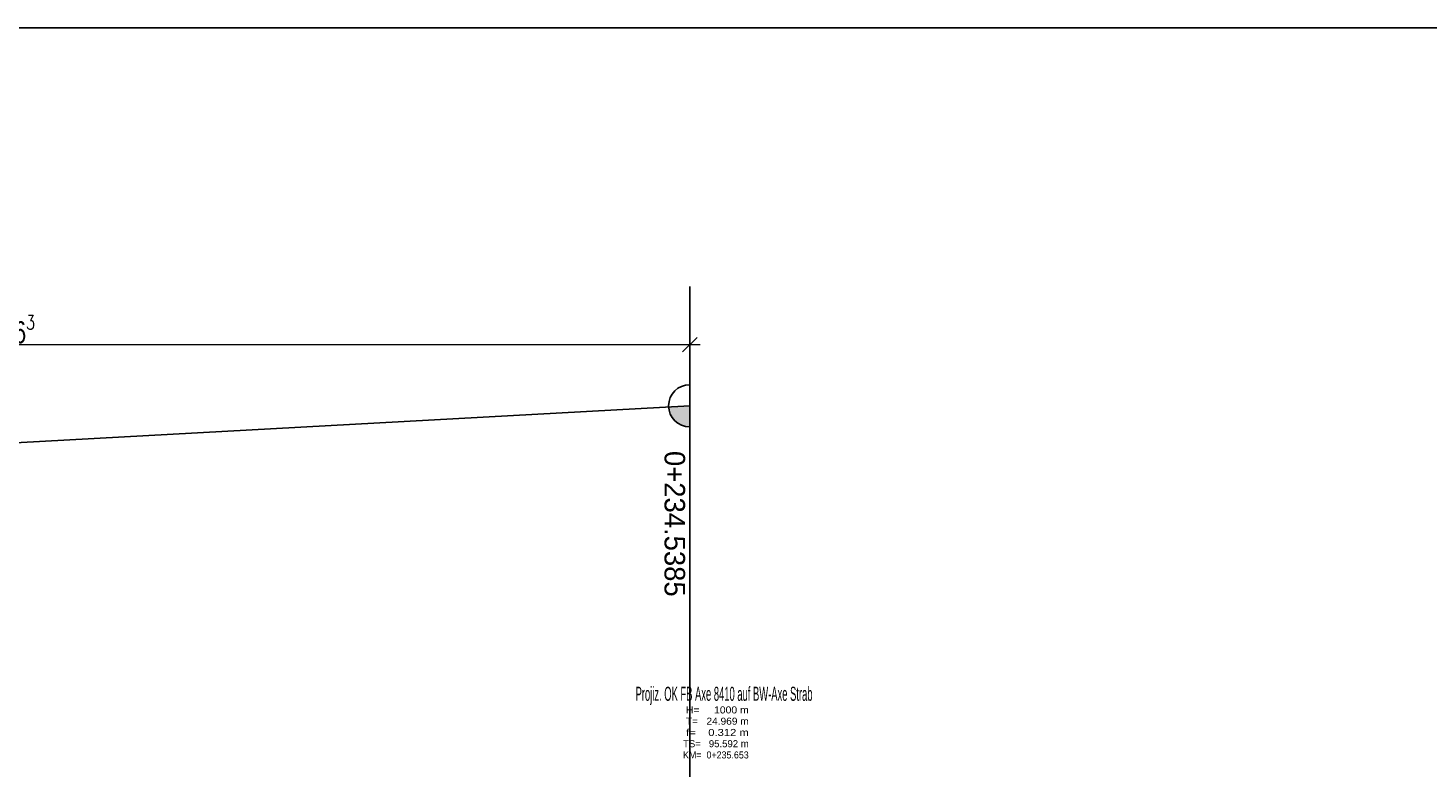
# Model space of a CAD drawing. Header units: metres. Extents: x 3458045 to 3462392, y 5482308 to 5484762.
# Tile 301 of 458: x 3460209 to 3460269, y 5484014 to 5484046. Entities that reach past the tile are written whole.
import ezdxf
from ezdxf.enums import TextEntityAlignment as Align

# ---------------------------------------------------------------- set-up
doc = ezdxf.new("R2010")
doc.units = ezdxf.units.M
doc.header["$PDMODE"] = 3
doc.header["$PDSIZE"] = 0.1
doc.linetypes.add('AUSGEZOGEN', pattern=[2, 1, 1])
doc.layers.get('0').update_dxf_attribs({"linetype": 'CONTINUOUS'})
doc.layers.get('DEFPOINTS').update_dxf_attribs({"linetype": 'CONTINUOUS'})
for name, color, linetype in [('0000000___LAENG_01_Standard', 1, 'CONTINUOUS'), ('SP_Tangentenband', 1, 'CONTINUOUS'), ('SP_TEXT', 2, 'CONTINUOUS')]:
    doc.layers.add(name, color=color, linetype=linetype)
doc.layers.add('SP_LAYOUT', color=50, linetype='CONTINUOUS', plot=False)
doc.styles.add('K_ISOCP', font='k_isocp.shx')
doc.styles.add('SP_F', font='romans.shx', dxfattribs={"width": 0.7, "bigfont": 'sp_f.shx'})
doc.styles.add('TS001', font='Card001.shx', dxfattribs={"height": 0.2})
doc.dimstyles.new('SOFI35$0', dxfattribs={"dimtxt": 3.5, "dimasz": 0.35, "dimexe": 0.9, "dimexo": 0.625, "dimgap": 0.945, "dimtad": 1, "dimdec": 3, "dimrnd": 0.001, "dimzin": 1, "dimdsep": 46, "dimtxsty": 'SP_F', "dimblk1": 'SOF_BEMSTR1', "dimblk2": 'SOF_BEMSTR2', "dimsah": 1, "dimcen": 3.5, "dimse1": 1, "dimse2": 1, "dimclrd": 1, "dimclre": 1, "dimclrt": 2, "dimaunit": 2, "dimazin": 0, "dimtfac": 1, "dimtdec": 3, "dimtmove": 0, "dimatfit": 3, "dimfxl": 1, "dimtolj": 1, "dimtzin": 0, "dimlwd": 0, "dimlwe": 0, "dimarcsym": 0})

# ---------------------------------------------------------------- blocks, each defined once
blk = doc.blocks.new('SOF_BEMSTR1')
at = {"color": 0, "linetype": 'ByBlock', "lineweight": -2}
for p, q in [((0, 20), (0, -8.5)), ((3.535, 3.535), (-3.535, -3.535)), ((-5, 0), (5, 0))]:
    blk.add_line(p, q, dxfattribs=at)
blk = doc.blocks.new('SOF_BEMSTR2')
at = {"color": 0, "linetype": 'ByBlock', "lineweight": -2}
for p, q in [((0, -20), (0, 8.5)), ((3.535, 3.535), (-3.535, -3.535)), ((-5, 0), (5, 0))]:
    blk.add_line(p, q, dxfattribs=at)
blk = doc.blocks.new('*D145')
at = {"layer": 'DEFPOINTS', "color": 0, "linetype": 'AUSGEZOGEN', "transparency": 16777216}
for p in [(3460179.033, 5484032.353), (3460237.596, 5484032.41), (3460237.596, 5484032.353)]:
    blk.add_point(p, dxfattribs=at)
at = {"layer": 'SP_Tangentenband', "color": 1, "linetype": 'AUSGEZOGEN', "lineweight": 0, "transparency": 16777216}
blk.add_line((3460179.121, 5484032.41), (3460237.509, 5484032.41), dxfattribs=at)
at = {"layer": 'SP_Tangentenband', "color": 1, "linetype": 'AUSGEZOGEN', "lineweight": 0, "transparency": 16777216, "xscale": 0.08750000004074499, "yscale": 0.08750000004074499, "zscale": 0.08750000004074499, "rotation": 180}
blk.add_blockref('SOF_BEMSTR1', (3460179.033, 5484032.41), dxfattribs=at)
at = {"layer": 'SP_Tangentenband', "color": 1, "linetype": 'AUSGEZOGEN', "lineweight": 0, "transparency": 16777216, "xscale": 0.08750000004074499, "yscale": 0.08750000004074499, "zscale": 0.08750000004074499}
blk.add_blockref('SOF_BEMSTR2', (3460237.596, 5484032.41), dxfattribs=at)
at = {"layer": 'SP_Tangentenband', "color": 2, "linetype": 'AUSGEZOGEN', "transparency": 16777216, "insert": (3460208.315, 5484033.083), "char_height": 0.875, "attachment_point": 5, "style": 'SP_F'}
blk.add_mtext('\\A1;\\A1;58.56{\\H.7x;\\S3^ ;}', dxfattribs=at)

msp = doc.modelspace()

# ---------------------------------------------------------------- hatches: boundary and pattern name
at = {"layer": 'SP_Tangentenband'}
h = msp.add_hatch(color=1, dxfattribs=at)
h.dxf.hatch_style = 1
h.paths.add_polyline_path([(3460237.5964, 5484029.8001), (3460236.6978, 5484029.7509, 0.3982572), (3460237.5964, 5484028.9001)])

# ---------------------------------------------------------------- linework, layer by layer
at = {"layer": 'SP_LAYOUT'}
msp.add_lwpolyline([(3459988.5361, 5484045.9145), (3460409.8809, 5484045.9145), (3460409.8809, 5483954.9364), (3459988.5361, 5483954.9364)], close=True, dxfattribs=at)
at = {"layer": 'SP_Tangentenband', "color": 1}
for points in [[(3460237.5964, 5484007.9251), (3460237.5964, 5484034.891)], [(3460237.5964, 5484029.8001), (3460179.0334, 5484026.5886), (3460120.4704, 5484026.8822)]]:
    msp.add_lwpolyline(points, dxfattribs=at)
msp.add_arc((3460237.5964, 5484029.8001), 0.9, 90, 270, dxfattribs=at)

# ---------------------------------------------------------------- texts
at = {"layer": '0000000___LAENG_01_Standard', "color": 252, "style": 'TS001'}
for s, height, width, p, p2 in [('Projiz. OK FB Axe 8410 auf BW-Axe Strab', 0.6, 0.572764, (3460235.2858, 5484017.2173), (3460242.8286, 5484017.2173)), (' T=   24.969 m', 0.3, 1.253012, (3460237.3104, 5484016.1987), (3460240.1104, 5484016.1987)), (' H=     1000 m', 0.3, 1.28169, (3460237.3104, 5484016.6787), (3460240.1104, 5484016.6787)), (' f=    0.312 m', 0.3, 1.348148, (3460237.3104, 5484015.7187), (3460240.1104, 5484015.7187)), ('TS=   95.592 m', 0.3, 1.21943, (3460237.3104, 5484015.2387), (3460240.1104, 5484015.2387)), ('KM=  0+235.653', 0.3, 1.174194, (3460237.3104, 5484014.7587), (3460240.1104, 5484014.7587))]:
    msp.add_text(s, height=height, dxfattribs=dict(at, width=width)).set_placement(p, p2, align=Align.FIT)
at = {"layer": 'SP_TEXT', "style": 'K_ISOCP'}
msp.add_text('0+234.5385', height=0.875, rotation=270, dxfattribs=at).set_placement((3460236.5215, 5484027.8735))

# ---------------------------------------------------------------- dimensions: what is measured, and where the dimension line sits
at = {"layer": 'SP_Tangentenband', "color": 1, "linetype": 'AUSGEZOGEN'}
dim = msp.add_linear_dim(base=(3460237.5964, 5484032.4097), p1=(3460179.0334, 5484032.3535), p2=(3460237.5964, 5484032.3535), text='\\A1;58.56{\\H.7x;\\S3^ ;}', dimstyle='SOFI35$0', dxfattribs=at)
dim.commit()
dim.dimension.update_dxf_attribs({"geometry": '*D145', "text_midpoint": (3460208.3149, 5484033.0834)})

doc.saveas('drawing.dxf')
